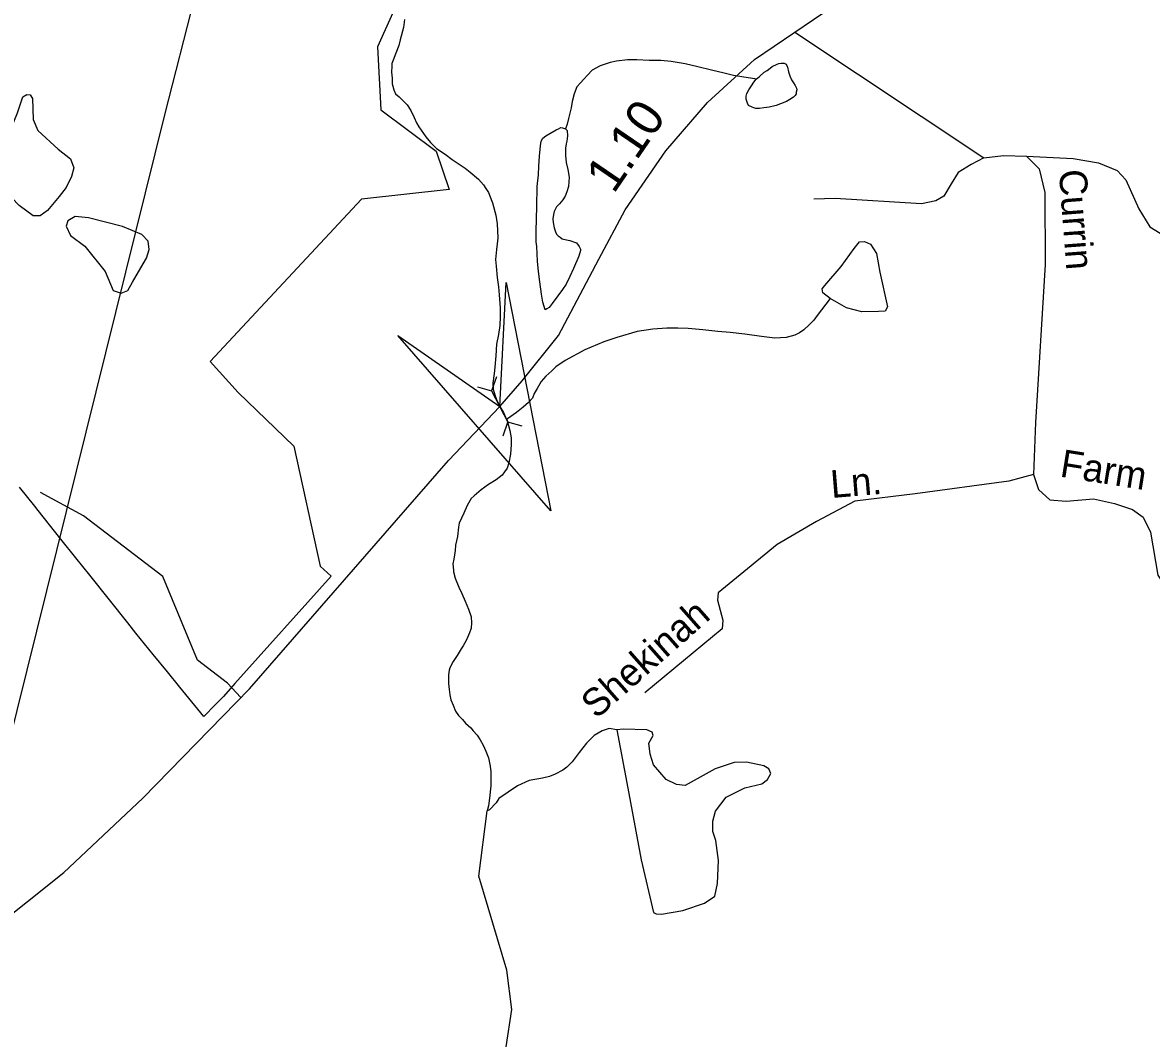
# Model space of a CAD drawing. Extents: x 2056842 to 2160602, y 826753 to 1016856.
# Drawn here: x 2079610 to 2083491, y 855171 to 858666 of the extents above; entities that cross this region are included whole.
import ezdxf

# ---------------------------------------------------------------- set-up
doc = ezdxf.new("R2010")
doc.units = 0
for name, color, linetype in [('Exist Boundary Political City Limit New', 7, 'Continuous'), ('Exist Hydrographic Creek Single Shore', 7, 'Continuous'), ('Exist Hydrographic Misc Water Feature', 7, 'Continuous'), ('Exist Road Non-System Type 51', 7, 'Continuous'), ('Exist Road Non-System Type 51 Label', 7, 'Continuous'), ('Exist Road Primary US Attributed', 7, 'Continuous'), ('Exist Road Primary US Mileage Hundredths English Label', 7, 'Continuous'), ('Exist Road Secondary Structure Culvert Attributed CELL', 7, 'Continuous'), ('Exist Road Secondary Structure Culvert CELL', 7, 'Continuous'), ('Exist Utilities Electrical Transmission Line', 7, 'Continuous'), ('Map Preparation Boundary City Limit Buffer Line', 7, 'Continuous')]:
    doc.layers.add(name, color=color, linetype=linetype)

msp = doc.modelspace()

# ---------------------------------------------------------------- linework, layer by layer
at = {"layer": 'Exist Boundary Political City Limit New'}
msp.add_lwpolyline([(2080882.9, 858698.9), (2080830.8, 858582.8), (2080842.4, 858365.6), (2081032.8, 858223.9), (2081076.9, 858091.8), (2080775.5, 858059), (2080255, 857501.2), (2080351, 857394), (2080543.1, 857209.6), (2080633.2, 856797.6), (2080671.1, 856762.8), (2080340.4, 856393.8), (2080301, 856349.8), (2080273.4, 856322.1), (2080233.2, 856280.5), (2080150.9, 856381.9), (2080108.5, 856433.9), (2080059.5, 856494.2), (2080000, 856567.4), (2079972.1, 856602.4), (2079841.2, 856766.4), (2079793.9, 856825.8), (2079742, 856890.8), (2079664, 856988.6), (2079652, 857003.6), (2079600.1, 857068.6)], dxfattribs=at)
at = {"layer": 'Exist Hydrographic Creek Single Shore'}
for points in [[(2080923.5, 858676.9), (2080919.8, 858649), (2080908.1, 858607), (2080903.8, 858586.9), (2080894, 858560.8), (2080884.5, 858536.7), (2080880.2, 858524.7), (2080880.2, 858516.6), (2080878.4, 858495), (2080880.4, 858474.8), (2080880.6, 858454.9), (2080882.7, 858446.9), (2080886.6, 858434.9), (2080892.3, 858421.1), (2080904.8, 858411.1), (2080916.3, 858399.2), (2080932.7, 858382.9), (2080944.8, 858363.2), (2080956.9, 858339.1), (2080964.9, 858321.2), (2080972.9, 858307), (2080996.9, 858273.3), (2081013.1, 858253.4), (2081033.2, 858233.3), (2081063.5, 858213.4), (2081087.3, 858195.6), (2081131.6, 858165.7), (2081149.7, 858151.6), (2081177.6, 858127.9), (2081195.4, 858107.8), (2081203.2, 858096), (2081211.6, 858082.2), (2081223.5, 858051.9), (2081225.5, 858046), (2081237.6, 858003.9), (2081241.9, 857974.1), (2081244.2, 857925.9), (2081242.1, 857905.9), (2081240.1, 857885.9), (2081236.2, 857852), (2081238.5, 857828.1), (2081242.4, 857790.2), (2081246.9, 857757.9), (2081248.5, 857730), (2081252.6, 857686), (2081252.8, 857656), (2081251, 857624.2), (2081247.1, 857593.9), (2081239.5, 857560.2), (2081237.4, 857519.9), (2081233.5, 857481.9), (2081231.7, 857459.9), (2081227.6, 857426.1), (2081227.8, 857406.2), (2081233.7, 857386.2), (2081239.7, 857370.3), (2081250.9, 857346.6), (2081263.7, 857326), (2081273.7, 857302.2)], [(2082132.3, 858470.9), (2082128.2, 858472.7), (2082090, 858478.5), (2082054.2, 858484.3), (2082022.4, 858492.4), (2081978.5, 858502.3), (2081931.9, 858514.2), (2081888.3, 858524.1), (2081840.3, 858531.8), (2081804.2, 858535.6), (2081764.4, 858535.6), (2081722.2, 858537.5), (2081690.2, 858537.5), (2081652.3, 858533.1), (2081630.3, 858529.1), (2081596.5, 858517.2), (2081568, 858502.8), (2081552.4, 858484.9), (2081540.3, 858470.9), (2081528.4, 858459), (2081516.3, 858445), (2081506.5, 858420.9), (2081500.3, 858394.6), (2081496.6, 858372.9), (2081486.8, 858336.6), (2081482.7, 858317), (2081477.1, 858300.8)], [(2081477.1, 858300.8), (2081482.9, 858294.6), (2081483.3, 858276.7), (2081481, 858258.8), (2081479, 858248.6), (2081477.1, 858234.6), (2081476.9, 858208.7), (2081479, 858184.9), (2081485.1, 858160.8), (2081489.2, 858134.6), (2081487.4, 858102.8), (2081481.4, 858084.7), (2081475.9, 858068.9), (2081467.9, 858056.7), (2081455.8, 858042.7), (2081445.6, 858032.9), (2081437.8, 858016.6), (2081435.7, 858006.8), (2081433.9, 857990.8), (2081434.1, 857978.6), (2081437.8, 857960.6), (2081442.3, 857946.5), (2081446, 857938.7), (2081451.9, 857932.9), (2081458.1, 857928.7), (2081465.9, 857922.7), (2081480.2, 857918.9), (2081492.1, 857916.7), (2081498.3, 857915), (2081504.2, 857912.8), (2081514.3, 857908.9), (2081524.1, 857896.8), (2081528.4, 857886.9), (2081528.2, 857882.8), (2081522.2, 857863), (2081504.2, 857821.1), (2081492.3, 857792.9), (2081478.6, 857767), (2081466.7, 857748.9), (2081450.7, 857726.6), (2081430.6, 857700.8), (2081420.5, 857686.5), (2081412.7, 857682.4), (2081407, 857678.4), (2081399, 857704.4), (2081394.7, 857732.6), (2081388.6, 857774.5), (2081384.2, 857810.5), (2081380.1, 857846.4), (2081378.3, 857896.6), (2081376.3, 857912.3), (2081375.8, 857948.5), (2081377.9, 858034.2), (2081379.5, 858102.6), (2081383.6, 858142.5), (2081385.1, 858172.3), (2081387.3, 858206.4), (2081390.8, 858242.4), (2081393.1, 858258.3), (2081399, 858268.4), (2081409.3, 858276.6), (2081423, 858284.7), (2081444.9, 858296.7), (2081452.7, 858300.8), (2081461.1, 858304.8), (2081467.1, 858304.7), (2081477.1, 858300.8)], [(2082386.5, 857717.5), (2082342.5, 857659.5), (2082331, 857643.4), (2082314.6, 857627.3), (2082296.7, 857609.3), (2082281.1, 857599.5), (2082264.9, 857591.4), (2082235, 857583.3), (2082196.9, 857581), (2082151.1, 857586.7), (2082092.9, 857594.7), (2082042.9, 857600.7), (2082001, 857604.6), (2081949, 857610.4), (2081898.9, 857614), (2081863.2, 857616.1), (2081824.9, 857615.9), (2081777.1, 857611.8), (2081723, 857603.7), (2081652.9, 857583.5), (2081609.2, 857569), (2081543, 857540.9), (2081475.3, 857504.9), (2081443.1, 857482.7), (2081429.4, 857468.9), (2081409.5, 857450.8), (2081393.7, 857432.5), (2081379.5, 857408.7), (2081369.7, 857390.7), (2081363.5, 857374.6), (2081349.8, 857360.4), (2081331.8, 857344.5), (2081308, 857326.2), (2081278, 857304.4), (2081273.7, 857302.2)], [(2081273.7, 857302.2), (2081276, 857298.2), (2081286, 857264.2), (2081290.3, 857238.4), (2081290.3, 857216.1), (2081288.3, 857182.4), (2081282.3, 857152.4), (2081276.4, 857134.2), (2081266.8, 857122.3), (2081258.8, 857110.1), (2081238.7, 857094.1), (2081212.6, 857078.1), (2081186.6, 857059.8), (2081163, 857039.8), (2081152.7, 857030), (2081139, 857005.7), (2081126.9, 856980), (2081111.1, 856945.8), (2081109.3, 856931.9), (2081105.2, 856899.7), (2081099.2, 856869.7), (2081097.6, 856851.8), (2081093.5, 856821.5), (2081089.4, 856805.5), (2081091.8, 856783.6), (2081091.6, 856777.6), (2081097.8, 856755.9), (2081109.7, 856725.8), (2081120.1, 856703.9), (2081131.8, 856677.7), (2081143.9, 856649.9), (2081152.3, 856623.9), (2081154.2, 856602.2), (2081152.5, 856584.1), (2081146.4, 856568), (2081136.3, 856544), (2081124.7, 856523.8), (2081118.7, 856513.8), (2081104.6, 856490), (2081090.4, 856469.8), (2081078.7, 856447.6), (2081076.5, 856439.8), (2081074.8, 856423.9), (2081075, 856407.6), (2081074.8, 856393.8), (2081077.1, 856373.6), (2081079.1, 856355.8), (2081083, 856337.8), (2081091, 856319.6), (2081099, 856299.7), (2081109.3, 856283.9), (2081123, 856270.1), (2081133.5, 856258), (2081151.1, 856241.9), (2081159.3, 856232.1), (2081173.7, 856216.1), (2081183.3, 856200.1), (2081193.5, 856182.3), (2081203.2, 856162.2), (2081211.6, 856138.2), (2081217.5, 856110.1), (2081219.8, 856090.2), (2081219.8, 856042), (2081215.9, 856000.4), (2081212.4, 855974.1), (2081208.1, 855956.1)], [(2081272.6, 855145.8), (2081292.3, 855273.8), (2081275.3, 855408.7), (2081178.4, 855731.7), (2081208.1, 855956.1)]]:
    msp.add_lwpolyline(points, dxfattribs=at)
at = {"layer": 'Exist Hydrographic Misc Water Feature'}
for points in [[(2082132.3, 858470.9), (2082144, 858480.8), (2082160, 858495), (2082169.8, 858500.9), (2082180.3, 858509), (2082187.8, 858514.8), (2082204.3, 858522.9), (2082210, 858524.8), (2082218, 858526.8), (2082228.2, 858526.9), (2082236, 858522.9), (2082239.9, 858513), (2082244, 858496.9), (2082248.1, 858482.9), (2082254.3, 858469), (2082260.2, 858459.2), (2082266.2, 858449.3), (2082270.5, 858441), (2082272.3, 858435), (2082270.3, 858427.2), (2082270.1, 858421.2), (2082266.6, 858415.2), (2082260.4, 858409.2), (2082248.5, 858401.3), (2082236.4, 858395), (2082216.3, 858387.1), (2082200.6, 858381), (2082196.5, 858379.2), (2082176.6, 858374.9), (2082158.3, 858372.8), (2082144.4, 858370.8), (2082136.8, 858370.8), (2082130.8, 858370.9), (2082124.7, 858372.6), (2082118.7, 858374.7), (2082106.4, 858380.6), (2082102.3, 858388.6), (2082098.2, 858402.6), (2082098.2, 858412.7), (2082100.3, 858422.6), (2082106.6, 858434.6), (2082116.3, 858449), (2082124.1, 858460.7), (2082132.3, 858470.9)], [(2079736, 858068.2), (2079696.4, 858019.5), (2079670.5, 858001.2), (2079646.2, 858001.2), (2079599, 858037.7), (2079524.4, 858113.9), (2079521.3, 858141.3), (2079539.6, 858223.6), (2079592.9, 858356.1), (2079611.2, 858410.9), (2079624.9, 858418.5), (2079637, 858417), (2079644.7, 858404.8), (2079646.2, 858333.2), (2079662.9, 858295.1), (2079732.9, 858231.2), (2079775.6, 858197.7), (2079786.2, 858167.2), (2079778.6, 858136.7), (2079760.4, 858098.7), (2079736, 858068.2)], [(2080008.5, 857809.2), (2080035.9, 857856.5), (2080045, 857885.4), (2080042, 857914.3), (2080020.7, 857937.2), (2079953.7, 857964.6), (2079836.5, 857995.1), (2079790.8, 857999.6), (2079766.4, 857984.4), (2079760.4, 857966.1), (2079775.6, 857934.2), (2079824.3, 857897.6), (2079894.3, 857810.8), (2079921.7, 857745.3), (2079949.1, 857736.1), (2079971.9, 857745.3), (2079988.7, 857774.2), (2080008.5, 857809.2)], [(2082386.5, 857717.5), (2082361.5, 857737.3), (2082358.9, 857750.5), (2082368.1, 857762.4), (2082424.7, 857827), (2082469.5, 857888.9), (2082488, 857912.6), (2082505.1, 857914), (2082524.9, 857904.7), (2082545.9, 857871.8), (2082557.8, 857808.5), (2082584.1, 857688.5), (2082576.2, 857674), (2082552.5, 857672.7), (2082495.9, 857671.4), (2082443.2, 857685.9), (2082386.5, 857717.5)], [(2081652.8, 856235.2), (2081626.5, 856239.1), (2081602.8, 856231.2), (2081575.4, 856215.3), (2081549.5, 856189.2), (2081523.3, 856157), (2081499.7, 856124.9), (2081481.9, 856107), (2081467.7, 856096.9), (2081441.7, 856083), (2081421.6, 856074.7), (2081397.6, 856069), (2081351.6, 856060.5), (2081311.7, 856042.7), (2081279.9, 856020.3), (2081247.9, 855998.4), (2081238.3, 855984.4), (2081215.9, 855960.2), (2081208.1, 855956.1)], [(2081652.8, 856235.2), (2081691, 856034.8), (2081737.1, 855788.3), (2081779.3, 855607.7), (2081788.5, 855602.4), (2081807, 855601.1), (2081880.8, 855614.3), (2081954.5, 855639.3), (2081990.1, 855663), (2081999.3, 855706.5), (2082003.3, 855785.6), (2081994.1, 855854.2), (2081983.5, 855885.8), (2081983.5, 855921.4), (2081992.7, 855955.7), (2082029.6, 856003.1), (2082092.9, 856036.1), (2082152.1, 856049.3), (2082171.9, 856063.8), (2082182.5, 856084.9), (2082175.9, 856100.7), (2082158.7, 856111.2), (2082099.5, 856124.4), (2082057.3, 856123.1), (2081991.4, 856100.7), (2081888.7, 856044), (2081858.4, 856046.6), (2081822.8, 856063.8), (2081779.3, 856115.2), (2081767.4, 856150.8), (2081763.5, 856189), (2081778, 856215.4), (2081775.4, 856227.3), (2081756.9, 856235.2), (2081675.2, 856237.8), (2081652.8, 856235.2)]]:
    msp.add_lwpolyline(points, dxfattribs=at)
at = {"layer": 'Exist Road Non-System Type 51'}
msp.add_line((2082264.8, 858632.9), (2082914.6, 858200.6), dxfattribs=at)
for points in [[(2082914.6, 858200.6), (2082871, 858177.8), (2082827.4, 858150.8), (2082802.5, 858111.3), (2082777.6, 858069.7), (2082750.5, 858053.1), (2082700.7, 858042.7), (2082403.7, 858061.4), (2082331, 858059.3)], [(2082914.6, 858200.6), (2082983.2, 858208.9), (2083062.1, 858206.9)], [(2083062.1, 858206.9), (2083222, 858198.6), (2083309.3, 858184), (2083373.7, 858157), (2083402.7, 858125.8), (2083448.4, 858026), (2083485.8, 857963.7), (2083577.2, 857907.6), (2083660.3, 857876.4), (2083784.9, 857901.3)], [(2083062.1, 858206.9), (2083105.7, 858163.2), (2083124.4, 858082.2), (2083126.5, 857834.8), (2083092.2, 857291.3), (2083086, 857112.6)], [(2083086, 857112.6), (2083000.8, 857089.7), (2082678.9, 857046.1), (2082471.7, 857020.5)], [(2083086, 857112.6), (2083102.6, 857060.6), (2083142.1, 857025.3), (2083198.1, 857021.1), (2083291.6, 857029.4), (2083364.3, 857012.8), (2083426.6, 856992), (2083463, 856966), (2083487.9, 856914.1), (2083512.8, 856766.5), (2083558.5, 856700), (2083751.7, 856473.4), (2083917.8, 856321.7), (2083985.3, 856283.3), (2084085, 856094.1), (2084164, 856008.9), (2084276.1, 855917.5), (2084324, 855851.2)], [(2080361.2, 856345.7), (2080315.3, 856395.5), (2080211.4, 856474.5), (2080092, 856762.3), (2079819.9, 856970.2), (2079672.4, 857051.3)], [(2082471.7, 857020.5), (2082340.1, 856951.4), (2082204.6, 856871.9), (2082090.2, 856778.4), (2082001.4, 856705.9), (2081999.1, 856680.2), (2082017.8, 856612.4), (2082015.4, 856582.1), (2081749.1, 856362.3)]]:
    msp.add_lwpolyline(points, dxfattribs=at)
at = {"layer": 'Exist Road Primary US Attributed'}
msp.add_lwpolyline([(2079112.9, 855248.1), (2079375.8, 855445.6), (2079751.7, 855744.9), (2080023.8, 856000.5), (2080390.4, 856375.7), (2081074.8, 857160.3), (2081250.9, 857346.6), (2081328.1, 857434.6), (2081452.8, 857590.5), (2081591.9, 857852.4), (2081682.3, 858021.8), (2081821.4, 858225.4), (2081964.7, 858391.7), (2082126.7, 858539.3), (2082532.8, 858814.7), (2083008.4, 859124.3), (2083204.4, 859259.1)], dxfattribs=at)
at = {"layer": 'Exist Road Secondary Structure Culvert Attributed CELL'}
msp.add_lwpolyline([(2081272.8, 857772.4), (2081427, 856987.4), (2080900.9, 857590.1), (2081250.9, 857346.6)], close=True, dxfattribs=at)
at = {"layer": 'Exist Road Secondary Structure Culvert CELL'}
for p, q in [((2081239.3, 857448.2), (2081222.9, 857400.1)), ((2081174, 857414), (2081222.9, 857400.1)), ((2081222.9, 857400.1), (2081279, 857293)), ((2081262.5, 857245), (2081279, 857293)), ((2081327.8, 857279.2), (2081279, 857293))]:
    msp.add_line(p, q, dxfattribs=at)
at = {"layer": 'Exist Utilities Electrical Transmission Line'}
msp.add_lwpolyline([(2079289.6, 845905.8), (2079948.4, 849305.4), (2079483.2, 855866.2), (2080101, 858353.8), (2081583.8, 864201.8), (2082616, 868304.1), (2080660.7, 871519), (2079505, 873046.5), (2077150, 875999.6), (2076168.7, 877076.1), (2079417.8, 882691.3), (2077477.1, 888146.6), (2075950.7, 892161.6), (2073748.3, 895216.6), (2070106.7, 900031.7)], dxfattribs=at)
at = {"layer": 'Map Preparation Boundary City Limit Buffer Line'}
msp.add_lwpolyline([(2080882.9, 858698.9), (2080830.8, 858582.8), (2080842.4, 858365.6), (2081032.8, 858223.9), (2081076.9, 858091.8), (2080775.5, 858059), (2080255, 857501.2), (2080351, 857394), (2080543.1, 857209.6), (2080633.2, 856797.6), (2080671.1, 856762.8), (2080340.4, 856393.8), (2080301, 856349.8), (2080273.4, 856322.1), (2080233.2, 856280.5), (2080150.9, 856381.9), (2080108.5, 856433.9), (2080059.5, 856494.2), (2080000, 856567.4), (2079972.1, 856602.4), (2079841.2, 856766.4), (2079793.9, 856825.8), (2079742, 856890.8), (2079664, 856988.6), (2079652, 857003.6), (2079600.1, 857068.6)], dxfattribs=at)

# ---------------------------------------------------------------- texts
at = {"layer": 'Exist Road Non-System Type 51 Label'}
for s, rotation, p in [('Currin', 274.3446, (2083172.9, 858158.1)), ('Farm', 350.8975, (2083173.6, 857105.8)), ('Ln.', 4.7136, (2082391.6, 857031.7)), ('Shekinah', 41.3785, (2081583, 856269.7))]:
    msp.add_text(s, height=95, rotation=rotation, dxfattribs=at).set_placement(p)
at = {"layer": 'Exist Road Primary US Mileage Hundredths English Label'}
msp.add_text('1.10', height=125, rotation=55.659, dxfattribs=at).set_placement((2081642.4, 858074.2))

doc.saveas('drawing.dxf')
